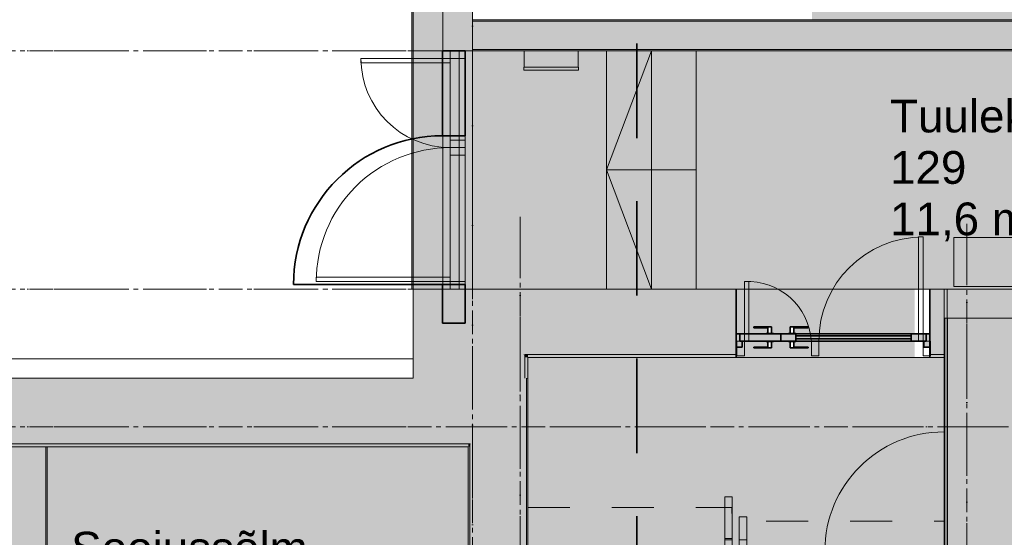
# Model space of a CAD drawing. Header units: millimetres. Extents: x -469965 to -394737, y -22321 to 14469.
# Tile 364 of 425: x -408166 to -401556, y -7346 to -3867. Entities that reach past the tile are written whole.
import ezdxf
from ezdxf.enums import TextEntityAlignment as Align

# ---------------------------------------------------------------- set-up
doc = ezdxf.new("R2010")
doc.units = ezdxf.units.MM
doc.header["$MEASUREMENT"] = 0
for name, pattern in [('CENTER', [254, 158.75, -31.75, 31.75, -31.75]), ('Dashed', [564.444447, 282.222223, -282.222223]), ('Dot & Dashed', [670.277762, 352.777767, -176.388884, 0, -141.111112]), ('Long Dashed', [1058.333302, 634.99999, -423.333311]), ('Wipeout_Contour', [1000, 0, -1000])]:
    doc.linetypes.add(name, pattern=pattern)
for name, color, linetype, lineweight in [('0_Pen_No__1', 7, 'Continuous', 13), ('A-06-TELJED_Pen_No__21', 7, 'Continuous', 35), ('A-06-TELJED_Pen_No__253', 7, 'Continuous', 13), ('ARCHICAD Zone Stamps_Pen_No__1', 7, 'Continuous', 13), ('New_A-03-PEENJOON_Pen_No__1', 7, 'Continuous', 13), ('New_A-13-UKS_Pen_No__250', 7, 'Continuous', 13), ('New_A-FLOR-HRAL.IFC Model_Pen_No__1', 7, 'Continuous', 13), ('New_A-WALL.IFC Model_Pen_No__1', 7, 'Continuous', 13), ('New_A-WALL.IFC Model_Pen_No__27', 7, 'Continuous', 35), ('New_ARCHICAD Doors_Pen_No__1', 7, 'Continuous', 13), ('New_ARCHICAD Doors_Pen_No__22', 255, 'Continuous', 35), ('New_ARCHICAD Windows_Pen_No__1', 7, 'Continuous', 13), ('New_E-FIRE.IFC Model_Pen_No__1', 7, 'Continuous', 13), ('New_I-WALL.IFC Model_Pen_No__1', 7, 'Continuous', 13), ('SA santehn_Pen_No__1', 7, 'Continuous', 13)]:
    doc.layers.add(name, color=color, linetype=linetype, lineweight=lineweight)
for name, color, linetype in [('A-AREA.IFC Model', 7, 'Continuous'), ('New_A-FLOR.IFC Model', 7, 'Continuous'), ('New_A-WALL.IFC Model', 7, 'Continuous'), ('New_ARCHICAD Doors', 7, 'Continuous'), ('New_I-WALL.IFC Model', 7, 'Continuous')]:
    doc.layers.add(name, color=color, linetype=linetype)
for name, color, linetype, lineweight, true_color in [('New_A-FLOR.IFC Model_Pen_No__89', 7, 'Continuous', 20, 0x71cebe), ('New_A-WALL.IFC Model_Pen_No__160', 7, 'Continuous', 0, 0xe8e8e8), ('New_A-WALL.IFC Model_Pen_No__87', 7, 'Continuous', 20, 0x6a6a6a), ('New_ARCHICAD Doors_Pen_No__160', 7, 'Continuous', 0, 0xe8e8e8), ('New_I-WALL.IFC Model_Pen_No__160', 7, 'Continuous', 0, 0xe8e8e8)]:
    doc.layers.add(name, color=color, linetype=linetype, lineweight=lineweight, true_color=true_color)
doc.styles.add('GENERATED_STYLE_1', font='arial.ttf')

# ---------------------------------------------------------------- blocks, each defined once
blk = doc.blocks.new('Slab_2', base_point=(-432166.9, -6737.5))
at = {"layer": 'New_A-FLOR.IFC Model_Pen_No__89', "color": 123, "linetype": 'Continuous', "lineweight": 20, "true_color": 0x71cebe, "flags": 128}
blk.add_lwpolyline([(-432166.9, -6737.5), (-432166.9, -12327.5), (-405154.3, -12327.5), (-405154.3, -6737.5)], close=True, dxfattribs=at)
blk = doc.blocks.new('Slab_4', base_point=(-405155.3, -12327.5))
at = {"layer": 'New_A-FLOR.IFC Model_Pen_No__89', "color": 123, "linetype": 'Dashed', "lineweight": 20, "true_color": 0x71cebe, "flags": 128}
blk.add_lwpolyline([(-405155.3, -12327.5), (-405155.3, -6737.5), (-432166.8, -6737.5), (-432166.4, -10127.5), (-431616.9, -10127.5), (-431616.9, -12327.5)], close=True, dxfattribs=at)
blk = doc.blocks.new('Slab_6', base_point=(-404755.3, -7144.5))
at = {"layer": 'New_A-FLOR.IFC Model_Pen_No__89', "color": 123, "linetype": 'Dashed', "lineweight": 20, "true_color": 0x71cebe, "flags": 128}
blk.add_lwpolyline([(-404755.3, -7144.5), (-403385.3, -7144.5), (-403385.3, -7237.5), (-401955.3, -7237.5), (-401955.3, -6137.5), (-404755.3, -6137.5)], close=True, dxfattribs=at)
blk = doc.blocks.new('Trepikoda_126_26', base_point=(-403294.1, -9247))
at = {"layer": 'A-AREA.IFC Model', "linetype": 'Continuous', "lineweight": 0, "true_color": 0xffffff}
for points in [[(-402156.3, -5677.5), (-403356.3, -5677.5), (-403356.3, -6137.5), (-402156.3, -6137.5)], [(-401956.3, -12327.5), (-401956.3, -6137.5), (-404755.3, -6137.5), (-404755.3, -12327.5)], [(-404755.3, -9068.4), (-404755.3, -8168.4), (-405155.3, -8168.4), (-405155.3, -9068.4)], [(-404755.3, -11327.5), (-404755.3, -10427.5), (-405155.3, -10427.5), (-405155.3, -11327.5)]]:
    blk.add_hatch(color=7, dxfattribs=at).paths.add_polyline_path(points)
at = {"layer": 'ARCHICAD Zone Stamps_Pen_No__1', "color": 7, "lineweight": 13, "style": 'GENERATED_STYLE_1'}
for tag, p in [('ROOM_NAME', (-403294.1, -9297.3)), ('ROOM_NUMBER', (-403294.1, -9643)), ('ROOM_REDUCED_AREA', (-403294.1, -9988.7))]:
    blk.add_attdef(tag, text='', height=220, dxfattribs=at).set_placement(p, align=Align.TOP_LEFT)
blk = doc.blocks.new('Soojussõlm_128_27', base_point=(-407820.7, -7258.4))
at = {"layer": 'A-AREA.IFC Model', "linetype": 'Continuous', "lineweight": 0, "true_color": 0xffffff}
blk.add_hatch(color=7, dxfattribs=at).paths.add_polyline_path([(-407981.8, -6737.5), (-407981.8, -9458.4), (-405155.3, -9458.4), (-405155.3, -6737.5)])
at = {"layer": 'ARCHICAD Zone Stamps_Pen_No__1', "color": 7, "lineweight": 13, "style": 'GENERATED_STYLE_1'}
for tag, p in [('ROOM_NAME', (-407820.7, -7308.7)), ('ROOM_NUMBER', (-407820.7, -7654.4)), ('ROOM_AREA', (-407820.7, -8000.1))]:
    blk.add_attdef(tag, text='', height=220, dxfattribs=at).set_placement(p, align=Align.TOP_LEFT)
blk = doc.blocks.new('Tuulekoda_129_32', base_point=(-402322.9, -4354.6))
at = {"layer": 'A-AREA.IFC Model', "linetype": 'Continuous', "lineweight": 0, "true_color": 0xffffff}
for points in [[(-405176.3, -5677.5), (-404905.3, -5677.5), (-401681.3, -5677.5), (-401491.3, -5677.5), (-400806.3, -5677.5), (-400806.3, -5915.5), (-398931.3, -5915.5), (-398931.3, -5677.5), (-398731.3, -5677.5), (-398731.3, -4077.5), (-402844.7, -4077.5), (-402947.9, -4077.5), (-405176.3, -4077.5)], [(-405328.3, -4647.5), (-405328.3, -5647.5), (-405176.3, -5647.5), (-405176.3, -4647.5)], [(-403356.3, -6137.5), (-402156.3, -6137.5), (-402156.3, -5677.5), (-403356.3, -5677.5)], [(-399006.3, -5915.5), (-400006.3, -5915.5), (-400006.3, -6067.5), (-399006.3, -6067.5)]]:
    blk.add_hatch(color=7, dxfattribs=at).paths.add_polyline_path(points)
at = {"layer": 'ARCHICAD Zone Stamps_Pen_No__1', "color": 7, "lineweight": 13, "style": 'GENERATED_STYLE_1'}
for tag, p in [('ROOM_NAME', (-402322.9, -4404.9)), ('ROOM_NUMBER', (-402322.9, -4750.6)), ('ROOM_AREA', (-402322.9, -5096.3))]:
    blk.add_attdef(tag, text='', height=220, dxfattribs=at).set_placement(p, align=Align.TOP_LEFT)
blk = doc.blocks.new('Ooteala_130_33', base_point=(-400286.9, -2551))
at = {"layer": 'A-AREA.IFC Model', "linetype": 'Continuous', "lineweight": 0, "true_color": 0xf1e8dc}
for points in [[(-398731.3, -3867.5), (-398731.5, -2277.4), (-401597.1, -2277.4), (-401597.1, -1635), (-402846.9, -1635), (-402846.9, -3467.5), (-402846.3, -3467.5), (-402846.3, -3867.5)], [(-399997.2, -2161.4), (-401479.1, -2161.4), (-401479.1, -2277.4), (-399997.2, -2277.4)], [(-400431.4, -4077.5), (-398931.4, -4077.5), (-398931.4, -3867.5), (-400431.4, -3867.5)]]:
    blk.add_hatch(color=254, dxfattribs=at).paths.add_polyline_path(points)
at = {"layer": 'ARCHICAD Zone Stamps_Pen_No__1', "color": 7, "lineweight": 13, "style": 'GENERATED_STYLE_1'}
for tag, p in [('ROOM_NAME', (-400286.9, -2601.3)), ('ROOM_NUMBER', (-400286.9, -2947)), ('ROOM_AREA', (-400286.9, -3292.7))]:
    blk.add_attdef(tag, text='', height=220, dxfattribs=at).set_placement(p, align=Align.TOP_LEFT)
blk = doc.blocks.new('Slab_9', base_point=(-405175.3, -4077.5))
at = {"layer": 'New_A-FLOR.IFC Model_Pen_No__89', "color": 123, "linetype": 'Dashed', "lineweight": 20, "true_color": 0x71cebe, "flags": 128}
blk.add_lwpolyline([(-405175.3, -4077.5), (-405175.3, -5677.5), (-404225.3, -5677.5), (-404225.3, -4077.5)], close=True, dxfattribs=at)
blk = doc.blocks.new('Wall_24', base_point=(-401680.3, -5873))
at = {"color": 254, "linetype": 'Wipeout_Contour', "lineweight": 0, "ltscale": 1608265.597361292}
blk.add_wipeout([(-401955.3, -5873), (-401955.3, -12657), (-401935.3, -12657), (-401935.3, -5873)], dxfattribs=at).dxf.layer = 'New_A-WALL.IFC Model'
at = {"color": 254, "linetype": 'Wipeout_Contour', "lineweight": 0, "ltscale": 1607205.916877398}
blk.add_wipeout([(-401935.3, -5873), (-401935.3, -12657), (-401425.3, -12657), (-401425.3, -5873)], dxfattribs=at).dxf.layer = 'New_A-WALL.IFC Model'
at = {"layer": 'New_A-WALL.IFC Model_Pen_No__87', "color": 251, "linetype": 'Continuous', "lineweight": 20, "true_color": 0x6a6a6a, "flags": 128}
for points in [[(-401955.3, -5873), (-401955.3, -12657)], [(-401955.3, -5873), (-401935.3, -5873)], [(-401955.3, -12657), (-401935.3, -12657)]]:
    blk.add_lwpolyline(points, dxfattribs=at)
at = {"color": 254, "linetype": 'Wipeout_Contour', "lineweight": 0, "ltscale": 1606146.236481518}
blk.add_wipeout([(-401425.3, -5873), (-401425.3, -12657), (-401405.3, -12657), (-401405.3, -5873)], dxfattribs=at).dxf.layer = 'New_A-WALL.IFC Model'
at = {"layer": 'New_A-WALL.IFC Model_Pen_No__87', "color": 251, "linetype": 'Continuous', "lineweight": 20, "true_color": 0x6a6a6a, "flags": 128}
for points in [[(-401935.3, -5873), (-401425.3, -5873)], [(-401425.3, -5873), (-401405.3, -5873)], [(-401405.3, -12657), (-401405.3, -5873)], [(-401935.3, -12657), (-401425.3, -12657)], [(-401425.3, -12657), (-401405.3, -12657)]]:
    blk.add_lwpolyline(points, dxfattribs=at)
blk = doc.blocks.new('Wall_28', base_point=(-405324.8, -5677.5))
at = {"layer": 'New_A-WALL.IFC Model_Pen_No__160', "linetype": 'Continuous', "lineweight": 0, "true_color": 0x747474}
for points in [[(-405525.3, 363.5), (-405534.3, 363.5), (-405534.3, -5677.5), (-405525.3, -5677.5)], [(-405525.3, 363.5), (-405525.3, -5677.5), (-405325.3, -5677.5), (-405325.3, -3277.5), (-405524.3, -3277.5), (-405524.3, 363.5)], [(-405325.3, -5677.5), (-405125.3, -5677.5), (-405125.3, -3277.5), (-405325.3, -3277.5)]]:
    blk.add_hatch(color=8, dxfattribs=at).paths.add_polyline_path(points)
at = {"layer": 'New_A-WALL.IFC Model_Pen_No__1', "color": 7, "linetype": 'Continuous', "lineweight": 13}
for p, q in [((-405525.3, -5677.5), (-405525.3, 363.5)), ((-405325.3, -5677.5), (-405325.3, -3277.5))]:
    blk.add_line(p, q, dxfattribs=at)
at = {"layer": 'New_A-WALL.IFC Model_Pen_No__1', "color": 7, "linetype": 'Continuous', "lineweight": 13, "flags": 128}
for points in [[(-405534.3, 363.5), (-405534.3, -5677.5)], [(-405125.3, -5677.5), (-405125.3, -3277.5)], [(-405534.3, -5677.5), (-405125.3, -5677.5)]]:
    blk.add_lwpolyline(points, dxfattribs=at)
blk = doc.blocks.new('Door (Wall) 2')
at = {"layer": 'New_ARCHICAD Doors_Pen_No__22', "color": 255, "linetype": 'Continuous', "lineweight": 35}
blk.add_line((500, 0), (500, 1000), dxfattribs=at)
blk.add_arc((500, 0), 1000, 90, 180, dxfattribs=at)
blk = doc.blocks.new('Wall_42', base_point=(-405251.3, -4077.5))
at = {"layer": 'New_A-WALL.IFC Model_Pen_No__160', "linetype": 'Continuous', "lineweight": 0, "true_color": 0x747474}
for points in [[(-405175.3, -4077.5), (-405327.3, -4077.5), (-405327.3, -4647.5), (-405175.3, -4647.5)], [(-405175.3, -5647.5), (-405327.3, -5647.5), (-405327.3, -5907.5), (-405175.3, -5907.5)]]:
    blk.add_hatch(color=8, dxfattribs=at).paths.add_polyline_path(points)
at = {"layer": 'New_A-WALL.IFC Model_Pen_No__27', "color": 7, "linetype": 'Continuous', "lineweight": 35}
for p, q in [((-405327.3, -4647.5), (-405175.3, -4647.5)), ((-405327.3, -5647.5), (-405175.3, -5647.5))]:
    blk.add_line(p, q, dxfattribs=at)
at = {"layer": 'New_A-WALL.IFC Model_Pen_No__27', "color": 7, "linetype": 'Continuous', "lineweight": 35, "flags": 128}
for points in [[(-405327.3, -4077.5), (-405327.3, -4647.5)], [(-405175.3, -4077.5), (-405327.3, -4077.5)], [(-405175.3, -4647.5), (-405175.3, -4077.5)], [(-405327.3, -5647.5), (-405327.3, -5907.5)], [(-405175.3, -5907.5), (-405175.3, -5647.5)], [(-405327.3, -5907.5), (-405175.3, -5907.5)]]:
    blk.add_lwpolyline(points, dxfattribs=at)
at = {"layer": 'New_ARCHICAD Doors_Pen_No__22', "color": 255, "linetype": 'Continuous', "lineweight": 35, "xscale": -1, "zscale": 1000, "rotation": 90}
blk.add_blockref('Door (Wall) 2', (-405327.3, -5147.5), dxfattribs=at)
blk = doc.blocks.new('Door (Wall) 15')
at = {"layer": 'New_ARCHICAD Doors_Pen_No__1', "color": 7, "linetype": 'Continuous', "lineweight": 13}
blk.add_line((400, 0), (400, 800), dxfattribs=at)
blk.add_arc((400, 0), 800, 90, 180, dxfattribs=at)
blk = doc.blocks.new('Wall_43', base_point=(-403266.6, -7495.5))
at = {"layer": 'New_I-WALL.IFC Model_Pen_No__160', "linetype": 'Continuous', "lineweight": 0, "true_color": 0x747474}
for points in [[(-403312.1, -7450), (-402760.3, -7450), (-402760.3, -7437.5), (-403324.6, -7437.5)], [(-403299.6, -7462.5), (-402760.3, -7462.5), (-402760.3, -7450), (-403312.1, -7450)], [(-403233.6, -7528.5), (-402760.3, -7528.5), (-402760.3, -7462.5), (-403299.6, -7462.5)], [(-403221.1, -7541), (-402760.3, -7541), (-402760.3, -7528.5), (-403233.6, -7528.5)], [(-403208.6, -7553.5), (-402760.3, -7553.5), (-402760.3, -7541), (-403221.1, -7541)]]:
    blk.add_hatch(color=8, dxfattribs=at).paths.add_polyline_path(points)
at = {"layer": 'New_I-WALL.IFC Model_Pen_No__1', "color": 7, "linetype": 'Continuous', "lineweight": 13}
for p, q in [((-403312.1, -7450), (-402760.3, -7450)), ((-403299.6, -7462.5), (-402760.3, -7462.5)), ((-402760.3, -7553.5), (-402760.3, -7437.5)), ((-403233.6, -7528.5), (-402760.3, -7528.5)), ((-403221.1, -7541), (-402760.3, -7541))]:
    blk.add_line(p, q, dxfattribs=at)
at = {"layer": 'New_I-WALL.IFC Model_Pen_No__1', "color": 7, "linetype": 'Continuous', "lineweight": 13, "flags": 128}
for points in [[(-402760.3, -7437.5), (-403324.6, -7437.5)], [(-401960.3, -7553.5), (-401960.3, -7437.5)], [(-403208.6, -7553.5), (-402760.3, -7553.5)]]:
    blk.add_lwpolyline(points, dxfattribs=at)
at = {"layer": 'New_ARCHICAD Doors_Pen_No__1', "color": 7, "linetype": 'Continuous', "lineweight": 13, "zscale": 1000}
blk.add_blockref('Door (Wall) 15', (-402360.3, -7437.5), dxfattribs=at)
blk = doc.blocks.new('Window (Wall) 5')
at = {"layer": 'New_ARCHICAD Windows_Pen_No__1', "color": 7, "linetype": 'Continuous', "lineweight": 13}
for p, q in [((750, -294.5), (-750, -294.5)), ((-750, -294.5), (-750, -319.5)), ((-750, -319.5), (-750, -364.5)), ((-750, -319.5), (750, -319.5)), ((750, -319.5), (750, -294.5)), ((750, -364.5), (750, -319.5)), ((-750, -364.5), (750, -364.5))]:
    blk.add_line(p, q, dxfattribs=at)
blk = doc.blocks.new('Wall_53', base_point=(-401620.8, -12657))
at = {"layer": 'New_A-WALL.IFC Model_Pen_No__160', "linetype": 'Continuous', "lineweight": 0, "true_color": 0x747474}
for points in [[(-401940.3, -10484.7), (-401940.3, -5677.5), (-401960.3, -5677.5), (-401960.3, -10484.7)], [(-401490.3, -10484.7), (-401490.3, -5677.5), (-401940.3, -5677.5), (-401940.3, -10484.7)], [(-401290.3, -10484.7), (-401290.3, -5677.5), (-401490.3, -5677.5), (-401490.3, -10484.7)], [(-401281.3, -10484.7), (-401281.3, -5677.5), (-401290.3, -5677.5), (-401290.3, -10484.7)], [(-401940.3, -12337.5), (-401940.3, -11984.7), (-401960.3, -11984.7), (-401960.3, -12317.5)], [(-401490.3, -12787.5), (-401490.3, -11984.7), (-401940.3, -11984.7), (-401940.3, -12337.5)], [(-401290.3, -12987.5), (-401290.3, -11984.7), (-401490.3, -11984.7), (-401490.3, -12787.5)], [(-401281.3, -12996.5), (-401281.3, -11984.7), (-401290.3, -11984.7), (-401290.3, -12987.5)]]:
    blk.add_hatch(color=8, dxfattribs=at).paths.add_polyline_path(points)
at = {"layer": 'New_A-WALL.IFC Model_Pen_No__1', "color": 7, "linetype": 'Continuous', "lineweight": 13}
for p, q in [((-401940.3, -10484.7), (-401940.3, -5677.5)), ((-401490.3, -10484.7), (-401490.3, -5677.5)), ((-401290.3, -10484.7), (-401290.3, -5677.5)), ((-401281.3, -10484.7), (-401960.3, -10484.7)), ((-401960.3, -10484.7), (-401960.3, -11984.7)), ((-401281.3, -11984.7), (-401281.3, -10484.7)), ((-401281.3, -11984.7), (-401960.3, -11984.7)), ((-401940.3, -12337.5), (-401940.3, -11984.7)), ((-401490.3, -12787.5), (-401490.3, -11984.7)), ((-401290.3, -12987.5), (-401290.3, -11984.7))]:
    blk.add_line(p, q, dxfattribs=at)
at = {"layer": 'New_A-WALL.IFC Model_Pen_No__1', "color": 7, "linetype": 'Continuous', "lineweight": 13, "flags": 128}
for points in [[(-401281.3, -5677.5), (-401960.3, -5677.5)], [(-401960.3, -5677.5), (-401960.3, -10484.7)], [(-401281.3, -10484.7), (-401281.3, -5677.5)], [(-401960.3, -11984.7), (-401960.3, -12317.5)], [(-401281.3, -12996.5), (-401281.3, -11984.7)]]:
    blk.add_lwpolyline(points, dxfattribs=at)
at = {"layer": 'New_ARCHICAD Windows_Pen_No__1', "color": 7, "linetype": 'Continuous', "lineweight": 13, "zscale": 1000, "rotation": 90}
blk.add_blockref('Window (Wall) 5', (-401960.3, -11234.7), dxfattribs=at)
blk = doc.blocks.new('Door (Wall) 20')
at = {"layer": 'New_ARCHICAD Doors_Pen_No__160', "linetype": 'Continuous', "lineweight": 0, "true_color": 0x747474}
for points in [[(-610, -390), (-610, -350), (-625, -350), (-625, -300), (-650, -300), (-650, -390)], [(610, -390), (650, -390), (650, -300), (625, -300), (625, -350), (610, -350)]]:
    blk.add_hatch(color=8, dxfattribs=at).paths.add_polyline_path(points)
at = {"layer": 'New_ARCHICAD Doors_Pen_No__22', "color": 255, "linetype": 'Continuous', "lineweight": 35}
for p, q in [((-650, -440), (-650, 0)), ((650, 0), (650, -440)), ((-650, -300), (-625, -300)), ((-650, -390), (-650, -300)), ((-625, -350), (-625, -300)), ((-350, -350), (-350, -300)), ((625, -300), (625, -350)), ((625, -300), (650, -300)), ((650, -300), (650, -390)), ((-610, -390), (-650, -390)), ((-610, -350), (-625, -350)), ((-610, -350), (-610, -390)), ((625, -350), (610, -350)), ((610, -390), (610, -350)), ((650, -390), (610, -390)), ((-650, -460), (-650, -440)), ((650, -440), (650, -460))]:
    blk.add_line(p, q, dxfattribs=at)
at = {"color": 254, "linetype": 'Wipeout_Contour', "lineweight": 0, "ltscale": 3215.206837}
blk.add_wipeout([(-437.5, -260), (-437.5, -298), (-412.5, -298), (-412.5, -255), (-532.5, -255), (-532.5, -260)], dxfattribs=at).dxf.layer = 'New_ARCHICAD Doors'
at = {"color": 254, "linetype": 'Wipeout_Contour', "lineweight": 0, "ltscale": 2178.221365}
blk.add_wipeout([(-262.5, -260), (-167.5, -260), (-167.5, -255), (-287.5, -255), (-287.5, -298), (-262.5, -298)], dxfattribs=at).dxf.layer = 'New_ARCHICAD Doors'
at = {"color": 254, "linetype": 'Wipeout_Contour', "lineweight": 0, "ltscale": 3584.922354}
blk.add_wipeout([(-437.5, -390), (-532.5, -390), (-532.5, -395), (-412.5, -395), (-412.5, -352), (-437.5, -352)], dxfattribs=at).dxf.layer = 'New_ARCHICAD Doors'
at = {"color": 254, "linetype": 'Wipeout_Contour', "lineweight": 0, "ltscale": 2706.027802}
blk.add_wipeout([(-262.5, -390), (-262.5, -352), (-287.5, -352), (-287.5, -395), (-167.5, -395), (-167.5, -390)], dxfattribs=at).dxf.layer = 'New_ARCHICAD Doors'
at = {"layer": 'New_ARCHICAD Doors_Pen_No__22', "color": 255, "linetype": 'Continuous', "lineweight": 35}
for p, q in [((-412.5, -255), (-532.5, -255)), ((-532.5, -255), (-532.5, -260)), ((-532.5, -260), (-437.5, -260)), ((-167.5, -255), (-287.5, -255)), ((-262.5, -260), (-167.5, -260)), ((-167.5, -260), (-167.5, -255)), ((-437.5, -390), (-532.5, -390)), ((-532.5, -390), (-532.5, -395)), ((-532.5, -395), (-412.5, -395)), ((-287.5, -395), (-167.5, -395)), ((-167.5, -390), (-262.5, -390)), ((-167.5, -395), (-167.5, -390))]:
    blk.add_line(p, q, dxfattribs=at)
at = {"color": 254, "linetype": 'Wipeout_Contour', "lineweight": 0, "ltscale": 2079.314964}
blk.add_wipeout([(-450, -298), (-450, -300), (-400, -300), (-400, -298)], dxfattribs=at).dxf.layer = 'New_ARCHICAD Doors'
at = {"color": 254, "linetype": 'Wipeout_Contour', "lineweight": 0, "ltscale": 1626.544466}
blk.add_wipeout([(-250, -298), (-300, -298), (-300, -300), (-250, -300)], dxfattribs=at).dxf.layer = 'New_ARCHICAD Doors'
at = {"color": 254, "linetype": 'Wipeout_Contour', "lineweight": 0, "ltscale": 2205.693794}
blk.add_wipeout([(-450, -352), (-400, -352), (-400, -350), (-450, -350)], dxfattribs=at).dxf.layer = 'New_ARCHICAD Doors'
at = {"color": 254, "linetype": 'Wipeout_Contour', "lineweight": 0, "ltscale": 1785.28096}
blk.add_wipeout([(-250, -352), (-250, -350), (-300, -350), (-300, -352)], dxfattribs=at).dxf.layer = 'New_ARCHICAD Doors'
at = {"layer": 'New_ARCHICAD Doors_Pen_No__160', "linetype": 'Continuous', "lineweight": 0, "true_color": 0x747474}
blk.add_hatch(color=8, dxfattribs=at).paths.add_polyline_path([(-625, -350), (-350, -350), (-350, -300), (-625, -300)])
at = {"layer": 'New_ARCHICAD Doors_Pen_No__22', "color": 255, "linetype": 'Continuous', "lineweight": 35}
for p, q in [((-437.5, -260), (-437.5, -298)), ((-412.5, -298), (-412.5, -255)), ((-287.5, -255), (-287.5, -298)), ((-625, -300), (-350, -300)), ((-450, -298), (-450, -300)), ((-400, -298), (-450, -298)), ((-400, -300), (-400, -298)), ((-300, -298), (-300, -300)), ((-350, -350), (-610, -350)), ((-450, -350), (-450, -352)), ((-450, -352), (-400, -352)), ((-437.5, -352), (-437.5, -390)), ((-412.5, -395), (-412.5, -352)), ((-400, -352), (-400, -350)), ((-300, -350), (-300, -352)), ((-287.5, -352), (-287.5, -395))]:
    blk.add_line(p, q, dxfattribs=at)
at = {"color": 254, "linetype": 'Wipeout_Contour', "lineweight": 0, "ltscale": 2102.124303}
blk.add_wipeout([(-250, -350), (525, -350), (525, -335), (-250, -335)], dxfattribs=at).dxf.layer = 'New_ARCHICAD Doors'
at = {"layer": 'New_ARCHICAD Doors_Pen_No__22', "color": 255, "linetype": 'Continuous', "lineweight": 35}
for p, q in [((-250, -350), (-350, -350)), ((-300, -352), (-250, -352)), ((-262.5, -390), (-262.5, -352)), ((-250, -352), (-250, -350)), ((525, -350), (-250, -350)), ((610, -350), (525, -350))]:
    blk.add_line(p, q, dxfattribs=at)
at = {"color": 254, "linetype": 'Wipeout_Contour', "lineweight": 0, "ltscale": 2009.849835}
blk.add_wipeout([(525, -300), (-250, -300), (-250, -315), (525, -315)], dxfattribs=at).dxf.layer = 'New_ARCHICAD Doors'
at = {"layer": 'New_ARCHICAD Doors_Pen_No__160', "linetype": 'Continuous', "lineweight": 0, "true_color": 0x747474}
for points in [[(-350, -350), (-250, -350), (-250, -300), (-350, -300)], [(525, -335), (525, -315), (-250, -315), (-250, -335)], [(625, -350), (625, -300), (525, -300), (525, -350)]]:
    blk.add_hatch(color=8, dxfattribs=at).paths.add_polyline_path(points)
at = {"layer": 'New_ARCHICAD Doors_Pen_No__22', "color": 255, "linetype": 'Continuous', "lineweight": 35}
for p, q in [((-262.5, -298), (-262.5, -260)), ((-350, -300), (-250, -300)), ((-250, -298), (-300, -298)), ((-250, -300), (-250, -298)), ((-250, -300), (525, -300)), ((-250, -300), (-250, -315)), ((-250, -315), (525, -315)), ((-250, -335), (-250, -315)), ((525, -300), (625, -300)), ((525, -315), (525, -300)), ((525, -315), (525, -335)), ((525, -335), (-250, -335)), ((-250, -335), (-250, -350)), ((525, -350), (525, -335))]:
    blk.add_line(p, q, dxfattribs=at)
blk = doc.blocks.new('Wall_54', base_point=(-401960.3, -5907.5))
at = {"layer": 'New_A-WALL.IFC Model_Pen_No__160', "linetype": 'Continuous', "lineweight": 0, "true_color": 0x747474}
for points in [[(-404774.3, -6117.5), (-403355.3, -6117.5), (-403355.3, -5677.5), (-404774.3, -5677.5)], [(-401960.3, -5677.5), (-402055.3, -5677.5), (-402055.3, -6117.5), (-401960.3, -6117.5)], [(-404774.3, -6117.5), (-404774.3, -6125.5), (-404754.3, -6137.5), (-404754.3, -6117.5)], [(-404754.3, -6137.5), (-404774.3, -6125.5), (-404774.3, -6137.5)], [(-404754.3, -6137.5), (-403355.3, -6137.5), (-403355.3, -6117.5), (-404754.3, -6117.5)], [(-401960.3, -6117.5), (-402055.3, -6117.5), (-402055.3, -6137.5), (-401960.3, -6137.5)]]:
    blk.add_hatch(color=8, dxfattribs=at).paths.add_polyline_path(points)
at = {"layer": 'New_A-WALL.IFC Model_Pen_No__1', "color": 7, "linetype": 'Continuous', "lineweight": 13}
for p, q in [((-404754.3, -6117.5), (-404774.3, -6117.5)), ((-404774.3, -6125.5), (-404774.3, -6117.5)), ((-403355.3, -6117.5), (-404754.3, -6117.5)), ((-401960.3, -6117.5), (-402055.3, -6117.5))]:
    blk.add_line(p, q, dxfattribs=at)
at = {"layer": 'New_A-WALL.IFC Model_Pen_No__1', "color": 7, "linetype": 'Continuous', "lineweight": 13, "flags": 128}
for points in [[(-403355.3, -5677.5), (-404774.3, -5677.5)], [(-401960.3, -5677.5), (-402055.3, -5677.5)], [(-401960.3, -5677.5), (-401960.3, -6117.5)], [(-404754.3, -6137.5), (-403355.3, -6137.5)], [(-402055.3, -6137.5), (-401960.3, -6137.5)], [(-401960.3, -6117.5), (-401960.3, -6137.5)]]:
    blk.add_lwpolyline(points, dxfattribs=at)
at = {"layer": 'New_ARCHICAD Doors_Pen_No__22', "color": 255, "linetype": 'Continuous', "lineweight": 35, "zscale": 1000}
blk.add_blockref('Door (Wall) 20', (-402705.3, -5677.5), dxfattribs=at)
blk = doc.blocks.new('Wall_55', base_point=(-404954.3, -6507.5))
at = {"layer": 'New_A-WALL.IFC Model_Pen_No__160', "linetype": 'Continuous', "lineweight": 0, "true_color": 0x747474}
for points in [[(-405144.3, -6277.5), (-411524.7, -6277.5), (-411524.7, -6717.5), (-405144.3, -6717.5)], [(-405144.3, -6717.5), (-405136.9, -6717.5), (-404764.3, -6289), (-404764.3, -6277.5), (-405144.3, -6277.5)], [(-404764.3, -6289), (-404764.3, -6717.5), (-404754.3, -6717.5), (-404754.3, -6277.5)], [(-404764.3, -6717.5), (-404764.3, -6289), (-405136.9, -6717.5)], [(-405154.3, -6717.5), (-411524.7, -6717.5), (-411524.7, -6737.5), (-405154.3, -6737.5)], [(-405154.3, -6737.5), (-405144.3, -6726), (-405144.3, -6717.5), (-405154.3, -6717.5)], [(-405144.3, -6726), (-405154.3, -6737.5), (-405144.3, -6737.5)]]:
    blk.add_hatch(color=8, dxfattribs=at).paths.add_polyline_path(points)
at = {"layer": 'New_A-WALL.IFC Model_Pen_No__1', "color": 7, "linetype": 'Continuous', "lineweight": 13}
for p, q in [((-404764.3, -6289), (-404764.3, -6277.5)), ((-405154.3, -6717.5), (-411524.7, -6717.5)), ((-405144.3, -6717.5), (-405154.3, -6717.5)), ((-405144.3, -6726), (-405144.3, -6717.5))]:
    blk.add_line(p, q, dxfattribs=at)
at = {"layer": 'New_A-WALL.IFC Model_Pen_No__1', "color": 7, "linetype": 'Continuous', "lineweight": 13, "flags": 128}
for points in [[(-405524.3, -6277.5), (-411524.7, -6277.5)], [(-407980.8, -6737.5), (-405154.3, -6737.5)]]:
    blk.add_lwpolyline(points, dxfattribs=at)
at = {"layer": 'New_I-WALL.IFC Model_Pen_No__1', "color": 7, "linetype": 'Continuous', "lineweight": 13, "flags": 128}
blk.add_lwpolyline([(-404754.3, -6277.5), (-404754.3, -6717.5)], dxfattribs=at)
blk = doc.blocks.new('Wall_56', base_point=(-405139.3, -6507.5))
at = {"layer": 'New_A-WALL.IFC Model_Pen_No__160', "linetype": 'Continuous', "lineweight": 0, "true_color": 0x747474}
for points in [[(-404774.3, -5677.5), (-405524.3, -5677.5), (-404787.8, -6117.5), (-404774.3, -6117.5)], [(-405524.3, -6117.5), (-404787.8, -6117.5), (-405524.3, -5677.5)], [(-405524.3, -6117.5), (-405524.3, -6277.5), (-404774.3, -6277.5), (-404774.3, -6125.5), (-404787.8, -6117.5)], [(-404774.3, -6117.5), (-404787.8, -6117.5), (-404774.3, -6125.5)], [(-404774.3, -6137.5), (-404774.3, -6277.5), (-404754.3, -6277.5), (-404754.3, -6137.5)]]:
    blk.add_hatch(color=8, dxfattribs=at).paths.add_polyline_path(points)
at = {"layer": 'New_A-WALL.IFC Model_Pen_No__1', "color": 7, "linetype": 'Continuous', "lineweight": 13}
for p, q in [((-404774.3, -6125.5), (-404774.3, -6117.5)), ((-404774.3, -6277.5), (-404774.3, -6125.5))]:
    blk.add_line(p, q, dxfattribs=at)
at = {"layer": 'New_A-WALL.IFC Model_Pen_No__1', "color": 7, "linetype": 'Continuous', "lineweight": 13, "flags": 128}
for points in [[(-405524.3, -5677.5), (-404774.3, -5677.5)], [(-405524.3, -5677.5), (-405524.3, -6277.5)], [(-404754.3, -6277.5), (-404754.3, -6137.5)]]:
    blk.add_lwpolyline(points, dxfattribs=at)
blk = doc.blocks.new('Door (Wall) 22')
at = {"layer": 'New_ARCHICAD Doors_Pen_No__1', "color": 7, "linetype": 'Continuous', "lineweight": 13}
blk.add_line((450, 0), (450, 900), dxfattribs=at)
blk.add_arc((450, 0), 900, 90, 180, dxfattribs=at)
blk = doc.blocks.new('Door (Wall) 23')
at = {"layer": 'New_ARCHICAD Doors_Pen_No__1', "color": 7, "linetype": 'Continuous', "lineweight": 13}
blk.add_line((450, 0), (450, 900), dxfattribs=at)
blk.add_arc((450, 0), 900, 90, 180, dxfattribs=at)
blk = doc.blocks.new('Wall_57', base_point=(-404954.3, -12602.5))
at = {"layer": 'New_I-WALL.IFC Model_Pen_No__160', "linetype": 'Continuous', "lineweight": 0, "true_color": 0x747474}
for points in [[(-404764.3, -6277.5), (-404764.3, -6289), (-404754.3, -6277.5)], [(-405154.3, -6737.5), (-405154.3, -8158.4), (-405144.3, -8158.4), (-405144.3, -6737.5)], [(-405144.3, -6726), (-405136.9, -6717.5), (-405144.3, -6717.5)], [(-405136.9, -6717.5), (-405144.3, -6726), (-405144.3, -8158.4), (-404764.3, -8158.4), (-404764.3, -6717.5)], [(-404764.3, -6717.5), (-404764.3, -8158.4), (-404754.3, -8158.4), (-404754.3, -6717.5)], [(-405144.3, -10427.5), (-405144.3, -9058.4), (-405154.3, -9058.4), (-405154.3, -10427.5)], [(-404764.3, -10427.5), (-404764.3, -9058.4), (-405144.3, -9058.4), (-405144.3, -10427.5)], [(-404754.3, -10427.5), (-404754.3, -9058.4), (-404764.3, -9058.4), (-404764.3, -10427.5)], [(-405144.3, -12327.5), (-405144.3, -11327.5), (-405154.3, -11327.5), (-405154.3, -12327.5)], [(-404764.3, -12327.5), (-404764.3, -11327.5), (-405144.3, -11327.5), (-405144.3, -12327.5)], [(-404754.3, -12327.5), (-404754.3, -11327.5), (-404764.3, -11327.5), (-404764.3, -12327.5)]]:
    blk.add_hatch(color=8, dxfattribs=at).paths.add_polyline_path(points)
at = {"layer": 'New_A-WALL.IFC Model_Pen_No__1', "color": 7, "linetype": 'Continuous', "lineweight": 13}
for p, q in [((-404764.3, -6289), (-404764.3, -6277.5)), ((-405144.3, -6726), (-405144.3, -6717.5))]:
    blk.add_line(p, q, dxfattribs=at)
at = {"layer": 'New_I-WALL.IFC Model_Pen_No__1', "color": 7, "linetype": 'Continuous', "lineweight": 13}
for p, q in [((-404764.3, -6717.5), (-404764.3, -6289)), ((-405144.3, -6737.5), (-405144.3, -6726)), ((-405144.3, -8158.4), (-405144.3, -6737.5)), ((-404764.3, -8158.4), (-404764.3, -6717.5)), ((-404754.3, -8158.4), (-405154.3, -8158.4)), ((-404754.3, -9058.4), (-405154.3, -9058.4)), ((-405144.3, -10427.5), (-405144.3, -9058.4)), ((-404764.3, -10427.5), (-404764.3, -9058.4)), ((-404754.3, -10427.5), (-405154.3, -10427.5)), ((-404754.3, -11327.5), (-405154.3, -11327.5)), ((-405144.3, -12327.5), (-405144.3, -11327.5)), ((-404764.3, -12327.5), (-404764.3, -11327.5))]:
    blk.add_line(p, q, dxfattribs=at)
at = {"layer": 'New_I-WALL.IFC Model_Pen_No__1', "color": 7, "linetype": 'Continuous', "lineweight": 13, "flags": 128}
for points in [[(-405154.3, -6737.5), (-405154.3, -8158.4)], [(-404754.3, -8158.4), (-404754.3, -6717.5)], [(-405154.3, -9058.4), (-405154.3, -10427.5)], [(-404754.3, -10427.5), (-404754.3, -9058.4)], [(-405154.3, -11327.5), (-405154.3, -12327.5)], [(-404754.3, -12327.5), (-404754.3, -11327.5)]]:
    blk.add_lwpolyline(points, dxfattribs=at)
at = {"layer": 'New_ARCHICAD Doors_Pen_No__1', "color": 7, "linetype": 'Continuous', "lineweight": 13, "xscale": -1, "zscale": 1000, "rotation": 90}
for name, p in [('Door (Wall) 22', (-405154.3, -8608.4)), ('Door (Wall) 23', (-405154.3, -10877.5))]:
    blk.add_blockref(name, p, dxfattribs=at)
blk = doc.blocks.new('Wall_64', base_point=(-408130.8, -12602.5))
at = {"layer": 'New_I-WALL.IFC Model_Pen_No__160', "linetype": 'Continuous', "lineweight": 0, "true_color": 0x747474}
for points in [[(-408270.8, -12327.5), (-408270.8, -6737.5), (-408280.8, -6737.5), (-408280.8, -12327.5)], [(-407990.8, -12327.5), (-407990.8, -6737.5), (-408270.8, -6737.5), (-408270.8, -12327.5)], [(-407980.8, -12327.5), (-407980.8, -6737.5), (-407990.8, -6737.5), (-407990.8, -12327.5)]]:
    blk.add_hatch(color=8, dxfattribs=at).paths.add_polyline_path(points)
at = {"layer": 'New_I-WALL.IFC Model_Pen_No__1', "color": 7, "linetype": 'Continuous', "lineweight": 13}
for p, q in [((-408270.8, -12327.5), (-408270.8, -6737.5)), ((-407990.8, -12327.5), (-407990.8, -6737.5))]:
    blk.add_line(p, q, dxfattribs=at)
at = {"layer": 'New_I-WALL.IFC Model_Pen_No__1', "color": 7, "linetype": 'Continuous', "lineweight": 13, "flags": 128}
for points in [[(-408280.8, -6737.5), (-408280.8, -12327.5)], [(-407980.8, -9458.4), (-407980.8, -6737.5)], [(-407980.8, -12327.5), (-407980.8, -9574.4)]]:
    blk.add_lwpolyline(points, dxfattribs=at)
blk = doc.blocks.new('Wall 1')
at = {"layer": 'New_A-WALL.IFC Model_Pen_No__1', "color": 7, "linetype": 'Continuous', "lineweight": 13}
for p, q in [((31731.9, 12870.1), (16890.2, 12870.1)), ((31731.9, 12740.1), (31731.9, 12870.1)), ((16890.2, 12740.1), (31731.9, 12740.1))]:
    blk.add_line(p, q, dxfattribs=at)
blk = doc.blocks.new('Railing 3')
at = {"layer": 'New_A-FLOR-HRAL.IFC Model_Pen_No__1', "color": 7, "linetype": 'Continuous', "lineweight": 13}
for p, q in [((33694.5, 11813), (33694.5, 11532.6)), ((33694.5, 11813), (33744.5, 11813)), ((33744.5, 11813), (33744.5, 11532.6)), ((33791.6, 11680), (33791.6, 11523.9)), ((33791.6, 11680), (33841.6, 11680)), ((33841.6, 11680), (33841.6, 11523.9)), ((33694.5, 11532.6), (33694.5, 11523.9)), ((33694.5, 11532.6), (33744.5, 11532.6)), ((33694.5, 11523.9), (33694.5, 8270.4)), ((33694.5, 11523.9), (33744.5, 11523.9)), ((33744.5, 11532.6), (33744.5, 11523.9)), ((33744.5, 11523.9), (33744.5, 8270.4)), ((33791.6, 11523.9), (33791.6, 8343.3)), ((33791.6, 11523.9), (33841.6, 11523.9)), ((33841.6, 11523.9), (33841.6, 8343.3)), ((33791.6, 8343.3), (33791.6, 8261.9)), ((33791.6, 8343.3), (33841.6, 8343.3)), ((33841.6, 8343.3), (33841.6, 8261.9)), ((33694.5, 8270.4), (33744.5, 8270.4)), ((35166.6, 8261.9), (33735.9, 8261.9)), ((33735.9, 8261.9), (33735.9, 8211.9)), ((33735.9, 8211.9), (35166.6, 8211.9)), ((33791.6, 8211.9), (33791.6, 8140.2)), ((33841.6, 8211.9), (33841.6, 8140.2)), ((35166.6, 8211.9), (35166.6, 8261.9)), ((33791.6, 8140.2), (33841.6, 8140.2))]:
    blk.add_line(p, q, dxfattribs=at)
blk = doc.blocks.new('Model Element 21')
at = {"layer": 'New_E-FIRE.IFC Model_Pen_No__1', "color": 7, "linetype": 'Continuous', "lineweight": 13}
for p, q in [((-181, 0), (181, 0)), ((181, -109.6), (181, 0)), ((-181, 0), (-181, -109.6)), ((-183, -109.6), (183, -109.6)), ((-183, -109.6), (-183, -128.6)), ((183, -128.6), (-183, -128.6)), ((151.2, -128.6), (151.4, -129)), ((154.4, -128.6), (151.4, -129)), ((151.4, -129), (157.6, -129)), ((151.4, -129), (151.5, -129.4)), ((157.6, -129), (151.5, -129.4)), ((151.5, -129.4), (157.6, -129.5)), ((151.5, -129.4), (151.9, -129.5)), ((157.6, -129.5), (151.9, -129.5)), ((151.9, -129.5), (154.9, -129.7)), ((151.9, -129.5), (152.3, -129.7)), ((154.9, -129.7), (152.3, -129.7)), ((157.6, -129), (154.4, -128.6)), ((154.9, -129.7), (163.2, -129.5)), ((157.6, -129.5), (154.9, -129.7)), ((162.8, -129.7), (154.9, -129.7)), ((163.9, -128.6), (157.6, -129)), ((163.6, -129.4), (157.6, -129)), ((157.6, -129), (157.6, -129.5)), ((157.6, -129.5), (163.6, -129.4)), ((163.2, -129.5), (157.6, -129.5)), ((162.8, -129.7), (163.2, -129.5)), ((163.2, -129.5), (163.6, -129.4)), ((163.6, -129.4), (163.7, -129)), ((163.7, -129), (163.9, -128.6)), ((183, -128.6), (183, -109.6))]:
    blk.add_line(p, q, dxfattribs=at)
blk = doc.blocks.new('Cube 23_5')
at = {"layer": 'SA santehn_Pen_No__1', "color": 7, "linetype": 'Continuous', "lineweight": 13, "flags": 128}
blk.add_lwpolyline([(900, 330), (0, 330), (0, 0), (900, 0)], close=True, dxfattribs=at)

msp = doc.modelspace()

# ---------------------------------------------------------------- hatches: boundary and pattern name
at = {"layer": 'New_A-WALL.IFC Model_Pen_No__160', "linetype": 'Continuous', "lineweight": 0, "true_color": 0x747474}
for points in [[(-405525.3, -4077.5), (-405525.3, 573), (-405534.3, 573), (-405534.3, -4077.5)], [(-405125.3, -4077.5), (-405125.3, 573), (-405325.3, 573), (-405325.3, -4077.5)]]:
    msp.add_hatch(color=8, dxfattribs=at).paths.add_polyline_path(points)
at = {"layer": 'New_I-WALL.IFC Model_Pen_No__160', "linetype": 'Continuous', "lineweight": 0, "true_color": 0x747474}
for points in [[(-405125.3, -3877.5), (-400430.4, -3877.5), (-400430.4, -3867.5), (-405125.3, -3867.5)], [(-405125.3, -4067.5), (-400430.4, -4067.5), (-400430.4, -3877.5), (-405125.3, -3877.5)], [(-405125.3, -4077.5), (-400430.4, -4077.5), (-400430.4, -4067.5), (-405125.3, -4067.5)]]:
    msp.add_hatch(color=8, dxfattribs=at).paths.add_polyline_path(points)

# ---------------------------------------------------------------- linework, layer by layer
at = {"layer": '0_Pen_No__1', "color": 7, "linetype": 'Continuous', "lineweight": 13, "flags": 128}
msp.add_lwpolyline([(-405126.3, -4077.5), (-405525.3, -4077.5), (-405525.3, -5677.5), (-405126.3, -5677.5)], close=True, dxfattribs=at)
at = {"layer": 'A-06-TELJED_Pen_No__253', "color": 7, "linetype": 'Dot & Dashed', "lineweight": 13}
for p, q in [((-405126.5, 3322.8), (-405126.5, -21764.9)), ((-397527.1, -4077.5), (-440947.5, -4077.5))]:
    msp.add_line(p, q, dxfattribs=at)
at = {"layer": 'A-06-TELJED_Pen_No__253', "color": 7, "linetype": 'CENTER', "lineweight": 13}
for p, q in [((-405126.5, 3322.8), (-405126.5, -21764.9)), ((-397527.1, -4077.5), (-440947.5, -4077.5))]:
    msp.add_line(p, q, dxfattribs=at)
at = {"layer": 'A-AREA.IFC Model', "color": 7, "linetype": 'Continuous', "lineweight": 0, "true_color": 0xffffff, "flags": 128}
for points in [[(-405176.3, -5677.5), (-404905.3, -5677.5), (-401681.3, -5677.5), (-401491.3, -5677.5), (-400806.3, -5677.5), (-400806.3, -5915.5), (-398931.3, -5915.5), (-398931.3, -5677.5), (-398731.3, -5677.5), (-398731.3, -4077.5), (-402844.7, -4077.5), (-402947.9, -4077.5), (-405176.3, -4077.5)], [(-401956.3, -12327.5), (-401956.3, -6137.5), (-404755.3, -6137.5), (-404755.3, -12327.5)], [(-407981.8, -6737.5), (-407981.8, -9458.4), (-405155.3, -9458.4), (-405155.3, -6737.5)]]:
    msp.add_lwpolyline(points, close=True, dxfattribs=at)
at = {"layer": 'New_A-13-UKS_Pen_No__250', "color": 7, "linetype": 'Continuous', "lineweight": 13}
for p, q in [((-405275.3, -5677.5), (-405275.3, -4077.5)), ((-405215.3, -5677.5), (-405215.3, -4077.5))]:
    msp.add_line(p, q, dxfattribs=at)
for points in [[(-405275.3, -4077.5), (-405275.3, -4127.5), (-405175.3, -4127.5), (-405175.3, -4077.5)], [(-405275.3, -4127.5), (-405275.3, -4157.5), (-405875.3, -4157.5), (-405875.3, -4127.5)], [(-405275.3, -4727.5), (-405275.3, -4677.5), (-405175.3, -4677.5), (-405175.3, -4727.5)], [(-405275.3, -4727.5), (-405275.3, -4777.5), (-405175.3, -4777.5), (-405175.3, -4727.5)], [(-405275.3, -5627.5), (-405275.3, -5597.5), (-406175.3, -5597.5), (-406175.3, -5627.5)], [(-405275.3, -5677.5), (-405275.3, -5627.5), (-405175.3, -5627.5), (-405175.3, -5677.5)]]:
    msp.add_lwpolyline(points, close=True, dxfattribs=at)
for centre, radius, start, end in [((-405275.3, -4127.5), 600, 180.00166, 270.00166), ((-405275.3, -5627.5), 900, 89.99834, 179.99834)]:
    msp.add_arc(centre, radius, start, end, dxfattribs=at)
at = {"layer": 'New_A-WALL.IFC Model_Pen_No__1', "color": 7, "linetype": 'Continuous', "lineweight": 13}
for p, q in [((-405525.3, -4077.5), (-405525.3, 573)), ((-405325.3, -4077.5), (-405325.3, 573))]:
    msp.add_line(p, q, dxfattribs=at)
for points in [[(-405534.3, 573), (-405534.3, -4077.5)], [(-405125.3, -4077.5), (-405125.3, -109.5)]]:
    msp.add_lwpolyline(points, dxfattribs=at)
at = {"layer": 'New_I-WALL.IFC Model_Pen_No__1', "color": 7, "linetype": 'Continuous', "lineweight": 13}
for p, q in [((-405125.3, -3877.5), (-400430.4, -3877.5)), ((-405125.3, -4067.5), (-400430.4, -4067.5))]:
    msp.add_line(p, q, dxfattribs=at)
for points in [[(-400430.4, -3867.5), (-405125.3, -3867.5)], [(-405125.3, -3867.5), (-405125.3, -4077.5)], [(-405125.3, -4077.5), (-400430.4, -4077.5)]]:
    msp.add_lwpolyline(points, dxfattribs=at)

# ---------------------------------------------------------------- block references
at = {"layer": 'A-AREA.IFC Model', "color": 7, "linetype": 'Continuous', "lineweight": 13}
for name, p, values in [('Ooteala_130_33', (-400286.9, -2551), {'ROOM_NAME': 'Ooteala', 'ROOM_NUMBER': '130', 'ROOM_AREA': '7,8 m2'}), ('Tuulekoda_129_32', (-402322.9, -4354.6), {'ROOM_NAME': 'Tuulekoda', 'ROOM_NUMBER': '129', 'ROOM_AREA': '11,6 m2'}), ('Trepikoda_126_26', (-403294.1, -9247), {'ROOM_NAME': 'Trepikoda', 'ROOM_NUMBER': '126', 'ROOM_REDUCED_AREA': '18,3 m2'}), ('Soojussõlm_128_27', (-407820.7, -7258.4), {'ROOM_NAME': 'Soojussõlm', 'ROOM_NUMBER': '128', 'ROOM_AREA': '7,7 m2'})]:
    msp.add_blockref(name, p, dxfattribs=at).add_auto_attribs(values)
at = {"layer": 'New_A-FLOR.IFC Model', "color": 123, "linetype": 'Continuous', "lineweight": 20, "true_color": 0x71cebe}
for name, p in [('Slab_9', (-405175.3, -4077.5)), ('Slab_6', (-404755.3, -7144.5)), ('Slab_2', (-432166.9, -6737.5)), ('Slab_4', (-405155.3, -12327.5))]:
    msp.add_blockref(name, p, dxfattribs=at)
at = {"layer": 'New_A-WALL.IFC Model', "color": 7, "lineweight": 35}
for name, p in [('Wall_28', (-405324.8, -5677.5)), ('Wall_42', (-405251.3, -4077.5)), ('Wall_55', (-404954.3, -6507.5))]:
    msp.add_blockref(name, p, dxfattribs=at)
at = {"layer": 'New_E-FIRE.IFC Model_Pen_No__1', "color": 7, "linetype": 'Continuous', "lineweight": 13, "zscale": 1000}
msp.add_blockref('Model Element 21', (-404597.8, -4077.5), dxfattribs=at)
at = {"layer": 'New_I-WALL.IFC Model', "color": 7, "lineweight": 35}
for name, p in [('Wall_57', (-404954.3, -12602.5)), ('Wall_64', (-408130.8, -12602.5))]:
    msp.add_blockref(name, p, dxfattribs=at)
at = {"layer": 'SA santehn_Pen_No__1', "color": 7, "linetype": 'Continuous', "lineweight": 13, "xscale": -1, "zscale": 1000, "rotation": 180}
msp.add_blockref('Cube 23_5', (-401894, -5330.5), dxfattribs=at)

# ---------------------------------------------------------------- next in the draw order: block references
at = {"layer": 'New_A-WALL.IFC Model', "color": 7, "lineweight": 35}
msp.add_blockref('Wall_24', (-401680.3, -5873), dxfattribs=at)

# ---------------------------------------------------------------- next in the draw order: linework, layer by layer
at = {"layer": 'A-06-TELJED_Pen_No__253', "color": 7, "linetype": 'Dot & Dashed', "lineweight": 13}
for p, q in [((-401806.5, -5239.9), (-401806.5, -21764.9)), ((-397527.1, -6602.5), (-440947.5, -6602.5))]:
    msp.add_line(p, q, dxfattribs=at)
at = {"layer": 'A-06-TELJED_Pen_No__253', "color": 7, "linetype": 'CENTER', "lineweight": 13}
for p, q in [((-401806.5, -5239.9), (-401806.5, -21764.9)), ((-397527.1, -6602.5), (-440947.5, -6602.5))]:
    msp.add_line(p, q, dxfattribs=at)

# ---------------------------------------------------------------- next in the draw order: block references
at = {"layer": 'New_A-FLOR-HRAL.IFC Model_Pen_No__1', "color": 7, "linetype": 'Continuous', "lineweight": 13, "zscale": 1000}
msp.add_blockref('Railing 3', (-437126.9, -18887.5), dxfattribs=at)
at = {"layer": 'New_A-WALL.IFC Model', "color": 7, "lineweight": 35}
msp.add_blockref('Wall_53', (-401620.8, -12657), dxfattribs=at)
at = {"layer": 'New_I-WALL.IFC Model', "color": 7, "lineweight": 35}
msp.add_blockref('Wall_43', (-403266.6, -7495.5), dxfattribs=at)

# ---------------------------------------------------------------- next in the draw order: block references
at = {"layer": 'New_A-WALL.IFC Model', "color": 7, "lineweight": 35}
msp.add_blockref('Wall_54', (-401960.3, -5907.5), dxfattribs=at)

# ---------------------------------------------------------------- next in the draw order: linework, layer by layer
at = {"layer": 'A-06-TELJED_Pen_No__21', "color": 7, "linetype": 'Long Dashed', "lineweight": 35}
msp.add_line((-404023.1, 9729.7), (-404023.1, -20885.2), dxfattribs=at)
at = {"layer": 'A-06-TELJED_Pen_No__253', "color": 7, "linetype": 'Dot & Dashed', "lineweight": 13}
for p, q in [((-404806.5, -5191.7), (-404806.5, -21764.9)), ((-397527.1, -5677.5), (-440947.5, -5677.5))]:
    msp.add_line(p, q, dxfattribs=at)
at = {"layer": 'A-06-TELJED_Pen_No__253', "color": 7, "linetype": 'CENTER', "lineweight": 13}
for p, q in [((-404806.5, -5191.7), (-404806.5, -21764.9)), ((-397527.1, -5677.5), (-440947.5, -5677.5))]:
    msp.add_line(p, q, dxfattribs=at)
at = {"layer": 'New_A-03-PEENJOON_Pen_No__1', "color": 7, "linetype": 'Continuous', "lineweight": 13}
for points in [[(-404225.3, -5677.5), (-404225.3, -4077.5)], [(-403625.3, -4877.5), (-404225.3, -4877.5), (-403925.3, -5677.5), (-404225.3, -4877.5), (-403925.3, -4077.5)], [(-403925.3, -5677.5), (-403925.3, -4077.5)], [(-403625.3, -5677.5), (-403625.3, -4077.5)]]:
    msp.add_lwpolyline(points, dxfattribs=at)
at = {"layer": 'New_A-13-UKS_Pen_No__250', "color": 7, "linetype": 'Continuous', "lineweight": 13}
for points in [[(-402100.8, -6027.5), (-402130.8, -6027.5), (-402130.8, -5327.5), (-402100.8, -5327.5)], [(-403300.8, -6027.5), (-403270.8, -6027.5), (-403270.8, -5627.5), (-403300.8, -5627.5)], [(-403350.8, -6127.5), (-403300.8, -6127.5), (-403300.8, -6027.5), (-403350.8, -6027.5)], [(-402800.8, -6127.5), (-402850.8, -6127.5), (-402850.8, -6027.5), (-402800.8, -6027.5)], [(-402050.8, -6127.5), (-402100.8, -6127.5), (-402100.8, -6027.5), (-402050.8, -6027.5)]]:
    msp.add_lwpolyline(points, close=True, dxfattribs=at)
for centre, radius, start, end in [((-402100.8, -6027.5), 700, 90.00166, 180.00166), ((-403278.9, -6055.9), 429, 3.80008, 92.92656)]:
    msp.add_arc(centre, radius, start, end, dxfattribs=at)

# ---------------------------------------------------------------- next in the draw order: block references
at = {"layer": 'New_A-WALL.IFC Model', "color": 7, "lineweight": 35}
msp.add_blockref('Wall_56', (-405139.3, -6507.5), dxfattribs=at)
at = {"layer": 'New_A-WALL.IFC Model_Pen_No__1', "color": 7, "linetype": 'Continuous', "lineweight": 13, "zscale": 1000}
msp.add_blockref('Wall 1', (-437257.3, -19017.6), dxfattribs=at)

doc.saveas('drawing.dxf')
